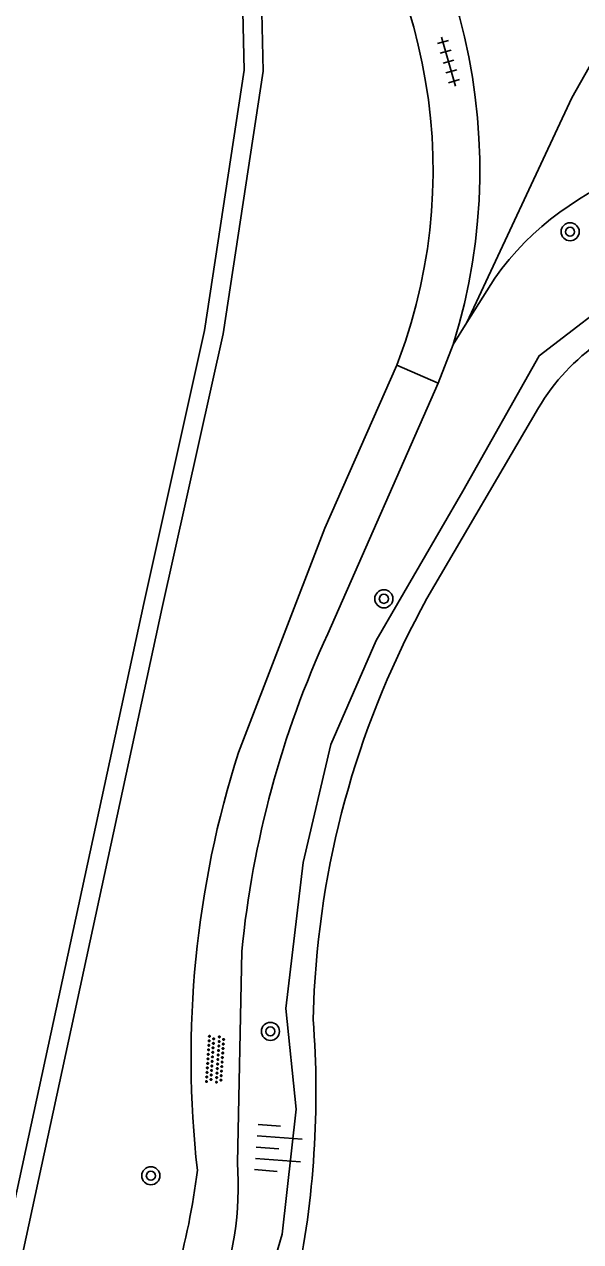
# Model space of a CAD drawing. Extents: x 128000 to 131008, y 398996 to 402500.
# Drawn here: x 128613.7 to 128638.3, y 399814.3 to 399868.1 of the extents above; entities that cross this region are included whole.
import ezdxf

# ---------------------------------------------------------------- set-up
doc = ezdxf.new("R2010")
doc.units = 0
for name, color, linetype in [('gg-knt-BGT kruinlijn', 7, 'Continuous'), ('gg-knt-onverhard', 7, 'Continuous'), ('gg-knt-verharding', 7, 'Continuous'), ('gg-kntw-beschoeiing', 7, 'Continuous'), ('gt-grn-groengrens', 7, 'Continuous'), ('gt-symb-boom', 7, 'Continuous'), ('gt-symb-overige verharding', 7, 'Continuous'), ('gt-symb-talud symbool', 7, 'Continuous'), ('gt-symb-tegel verharding', 7, 'Continuous')]:
    doc.layers.add(name, color=color, linetype=linetype)

# ---------------------------------------------------------------- blocks, each defined once
blk = doc.blocks.new('gt0-BOOM')
at = {"layer": 'gt-symb-boom'}
for radius in [0.4, 0.2]:
    blk.add_circle((0, 0), radius, dxfattribs=at)
blk = doc.blocks.new('gt0-TEG1')
at = {"layer": 'gt-symb-tegel verharding'}
for p, q in [((-1.125, 0), (1.125, 0)), ((-0.9, -0.25), (-0.9, 0.25)), ((-0.45, -0.25), (-0.45, 0.25)), ((0, -0.25), (0, 0.25)), ((0.45, -0.25), (0.45, 0.25)), ((0.9, -0.25), (0.9, 0.25))]:
    blk.add_line(p, q, dxfattribs=at)
blk = doc.blocks.new('gt0-TALUD_1')
at = {"layer": 'gt-symb-talud symbool'}
for p, q in [((-1, -1), (-1, 0)), ((-0.5, -2), (-0.5, 0)), ((0.5, -2), (0.5, 0)), ((1, -1), (1, 0)), ((0, -1), (0, 0))]:
    blk.add_line(p, q, dxfattribs=at)
blk = doc.blocks.new('gt0-OVH')
at = {"layer": 'gt-symb-overige verharding'}
for points in [[(-0.972, 0.298), (-0.967, 0.308), (-0.965, 0.319), (-0.966, 0.33), (-0.971, 0.34), (-0.978, 0.348), (-0.988, 0.353), (-0.999, 0.355), (-1.01, 0.354), (-1.02, 0.349), (-1.028, 0.342), (-1.033, 0.332), (-1.035, 0.321), (-1.034, 0.31), (-1.029, 0.3), (-1.022, 0.292), (-1.012, 0.287), (-1.001, 0.285), (-0.99, 0.286), (-0.98, 0.291)], [(-0.872, 0.106), (-0.867, 0.116), (-0.865, 0.126), (-0.866, 0.137), (-0.871, 0.147), (-0.878, 0.156), (-0.888, 0.161), (-0.899, 0.163), (-0.91, 0.162), (-0.92, 0.157), (-0.928, 0.15), (-0.933, 0.14), (-0.935, 0.129), (-0.934, 0.118), (-0.929, 0.108), (-0.922, 0.1), (-0.912, 0.095), (-0.901, 0.092), (-0.89, 0.094), (-0.88, 0.098)], [(-0.772, 0.298), (-0.767, 0.308), (-0.765, 0.319), (-0.766, 0.33), (-0.771, 0.34), (-0.778, 0.348), (-0.788, 0.353), (-0.799, 0.355), (-0.81, 0.354), (-0.82, 0.349), (-0.828, 0.342), (-0.833, 0.332), (-0.835, 0.321), (-0.834, 0.31), (-0.829, 0.3), (-0.822, 0.292), (-0.812, 0.287), (-0.801, 0.285), (-0.79, 0.286), (-0.78, 0.291)], [(-0.672, 0.106), (-0.667, 0.116), (-0.665, 0.126), (-0.666, 0.137), (-0.671, 0.147), (-0.678, 0.156), (-0.688, 0.161), (-0.699, 0.163), (-0.71, 0.162), (-0.72, 0.157), (-0.728, 0.15), (-0.733, 0.14), (-0.735, 0.129), (-0.734, 0.118), (-0.729, 0.108), (-0.722, 0.1), (-0.712, 0.095), (-0.701, 0.092), (-0.69, 0.094), (-0.68, 0.098)], [(-0.572, 0.298), (-0.567, 0.308), (-0.565, 0.319), (-0.566, 0.33), (-0.571, 0.34), (-0.578, 0.348), (-0.588, 0.353), (-0.599, 0.355), (-0.61, 0.354), (-0.62, 0.349), (-0.628, 0.342), (-0.633, 0.332), (-0.635, 0.321), (-0.634, 0.31), (-0.629, 0.3), (-0.622, 0.292), (-0.612, 0.287), (-0.601, 0.285), (-0.59, 0.286), (-0.58, 0.291)], [(-0.472, 0.106), (-0.467, 0.116), (-0.465, 0.126), (-0.466, 0.137), (-0.471, 0.147), (-0.478, 0.156), (-0.488, 0.161), (-0.499, 0.163), (-0.51, 0.162), (-0.52, 0.157), (-0.528, 0.15), (-0.533, 0.14), (-0.535, 0.129), (-0.534, 0.118), (-0.529, 0.108), (-0.522, 0.1), (-0.512, 0.095), (-0.501, 0.092), (-0.49, 0.094), (-0.48, 0.098)], [(-0.372, 0.298), (-0.367, 0.308), (-0.365, 0.319), (-0.366, 0.33), (-0.371, 0.34), (-0.378, 0.348), (-0.388, 0.353), (-0.399, 0.355), (-0.41, 0.354), (-0.42, 0.349), (-0.428, 0.342), (-0.433, 0.332), (-0.435, 0.321), (-0.434, 0.31), (-0.429, 0.3), (-0.422, 0.292), (-0.412, 0.287), (-0.401, 0.285), (-0.39, 0.286), (-0.38, 0.291)], [(-0.272, 0.106), (-0.267, 0.116), (-0.265, 0.126), (-0.266, 0.137), (-0.271, 0.147), (-0.278, 0.156), (-0.288, 0.161), (-0.299, 0.163), (-0.31, 0.162), (-0.32, 0.157), (-0.328, 0.15), (-0.333, 0.14), (-0.335, 0.129), (-0.334, 0.118), (-0.329, 0.108), (-0.322, 0.1), (-0.312, 0.095), (-0.301, 0.092), (-0.29, 0.094), (-0.28, 0.098)], [(-0.172, 0.298), (-0.167, 0.308), (-0.165, 0.319), (-0.166, 0.33), (-0.171, 0.34), (-0.178, 0.348), (-0.188, 0.353), (-0.199, 0.355), (-0.21, 0.354), (-0.22, 0.349), (-0.228, 0.342), (-0.233, 0.332), (-0.235, 0.321), (-0.234, 0.31), (-0.229, 0.3), (-0.222, 0.292), (-0.212, 0.287), (-0.201, 0.285), (-0.19, 0.286), (-0.18, 0.291)], [(-0.072, 0.106), (-0.067, 0.116), (-0.065, 0.126), (-0.066, 0.137), (-0.071, 0.147), (-0.078, 0.156), (-0.088, 0.161), (-0.099, 0.163), (-0.11, 0.162), (-0.12, 0.157), (-0.128, 0.15), (-0.133, 0.14), (-0.135, 0.129), (-0.134, 0.118), (-0.129, 0.108), (-0.122, 0.1), (-0.112, 0.095), (-0.101, 0.092), (-0.09, 0.094), (-0.08, 0.098)], [(0.028, 0.298), (0.033, 0.308), (0.035, 0.319), (0.034, 0.33), (0.029, 0.34), (0.022, 0.348), (0.012, 0.353), (0.001, 0.355), (-0.01, 0.354), (-0.02, 0.349), (-0.028, 0.342), (-0.033, 0.332), (-0.035, 0.321), (-0.034, 0.31), (-0.029, 0.3), (-0.022, 0.292), (-0.012, 0.287), (-0.001, 0.285), (0.01, 0.286), (0.02, 0.291)], [(0.128, 0.106), (0.133, 0.116), (0.135, 0.126), (0.134, 0.137), (0.129, 0.147), (0.122, 0.156), (0.112, 0.161), (0.101, 0.163), (0.09, 0.162), (0.08, 0.157), (0.072, 0.15), (0.067, 0.14), (0.065, 0.129), (0.066, 0.118), (0.071, 0.108), (0.078, 0.1), (0.088, 0.095), (0.099, 0.092), (0.11, 0.094), (0.12, 0.098)], [(0.228, 0.298), (0.233, 0.308), (0.235, 0.319), (0.234, 0.33), (0.229, 0.34), (0.222, 0.348), (0.212, 0.353), (0.201, 0.355), (0.19, 0.354), (0.18, 0.349), (0.172, 0.342), (0.167, 0.332), (0.165, 0.321), (0.166, 0.31), (0.171, 0.3), (0.178, 0.292), (0.188, 0.287), (0.199, 0.285), (0.21, 0.286), (0.22, 0.291)], [(0.328, 0.106), (0.333, 0.116), (0.335, 0.126), (0.334, 0.137), (0.329, 0.147), (0.322, 0.156), (0.312, 0.161), (0.301, 0.163), (0.29, 0.162), (0.28, 0.157), (0.272, 0.15), (0.267, 0.14), (0.265, 0.129), (0.266, 0.118), (0.271, 0.108), (0.278, 0.1), (0.288, 0.095), (0.299, 0.092), (0.31, 0.094), (0.32, 0.098)], [(0.428, 0.298), (0.433, 0.308), (0.435, 0.319), (0.434, 0.33), (0.429, 0.34), (0.422, 0.348), (0.412, 0.353), (0.401, 0.355), (0.39, 0.354), (0.38, 0.349), (0.372, 0.342), (0.367, 0.332), (0.365, 0.321), (0.366, 0.31), (0.371, 0.3), (0.378, 0.292), (0.388, 0.287), (0.399, 0.285), (0.41, 0.286), (0.42, 0.291)], [(0.528, 0.106), (0.533, 0.116), (0.535, 0.126), (0.534, 0.137), (0.529, 0.147), (0.522, 0.156), (0.512, 0.161), (0.501, 0.163), (0.49, 0.162), (0.48, 0.157), (0.472, 0.15), (0.467, 0.14), (0.465, 0.129), (0.466, 0.118), (0.471, 0.108), (0.478, 0.1), (0.488, 0.095), (0.499, 0.092), (0.51, 0.094), (0.52, 0.098)], [(0.628, 0.298), (0.633, 0.308), (0.635, 0.319), (0.634, 0.33), (0.629, 0.34), (0.622, 0.348), (0.612, 0.353), (0.601, 0.355), (0.59, 0.354), (0.58, 0.349), (0.572, 0.342), (0.567, 0.332), (0.565, 0.321), (0.566, 0.31), (0.571, 0.3), (0.578, 0.292), (0.588, 0.287), (0.599, 0.285), (0.61, 0.286), (0.62, 0.291)], [(0.728, 0.106), (0.733, 0.116), (0.735, 0.126), (0.734, 0.137), (0.729, 0.147), (0.722, 0.156), (0.712, 0.161), (0.701, 0.163), (0.69, 0.162), (0.68, 0.157), (0.672, 0.15), (0.667, 0.14), (0.665, 0.129), (0.666, 0.118), (0.671, 0.108), (0.678, 0.1), (0.688, 0.095), (0.699, 0.092), (0.71, 0.094), (0.72, 0.098)], [(0.828, 0.298), (0.833, 0.308), (0.835, 0.319), (0.834, 0.33), (0.829, 0.34), (0.822, 0.348), (0.812, 0.353), (0.801, 0.355), (0.79, 0.354), (0.78, 0.349), (0.772, 0.342), (0.767, 0.332), (0.765, 0.321), (0.766, 0.31), (0.771, 0.3), (0.778, 0.292), (0.788, 0.287), (0.799, 0.285), (0.81, 0.286), (0.82, 0.291)], [(0.928, 0.106), (0.933, 0.116), (0.935, 0.126), (0.934, 0.137), (0.929, 0.147), (0.922, 0.156), (0.912, 0.161), (0.901, 0.163), (0.89, 0.162), (0.88, 0.157), (0.872, 0.15), (0.867, 0.14), (0.865, 0.129), (0.866, 0.118), (0.871, 0.108), (0.878, 0.1), (0.888, 0.095), (0.899, 0.092), (0.91, 0.094), (0.92, 0.098)], [(1.028, 0.298), (1.033, 0.308), (1.035, 0.319), (1.034, 0.33), (1.029, 0.34), (1.022, 0.348), (1.012, 0.353), (1.001, 0.355), (0.99, 0.354), (0.98, 0.349), (0.972, 0.342), (0.967, 0.332), (0.965, 0.321), (0.966, 0.31), (0.971, 0.3), (0.978, 0.292), (0.988, 0.287), (0.999, 0.285), (1.01, 0.286), (1.02, 0.291)], [(-0.972, -0.142), (-0.967, -0.132), (-0.965, -0.121), (-0.966, -0.11), (-0.971, -0.1), (-0.978, -0.092), (-0.988, -0.087), (-0.999, -0.085), (-1.01, -0.086), (-1.02, -0.091), (-1.028, -0.098), (-1.033, -0.108), (-1.035, -0.119), (-1.034, -0.13), (-1.029, -0.14), (-1.022, -0.148), (-1.012, -0.153), (-1.001, -0.155), (-0.99, -0.154), (-0.98, -0.149)], [(-0.872, -0.334), (-0.867, -0.324), (-0.865, -0.314), (-0.866, -0.303), (-0.871, -0.293), (-0.878, -0.284), (-0.888, -0.279), (-0.899, -0.277), (-0.91, -0.278), (-0.92, -0.283), (-0.928, -0.29), (-0.933, -0.3), (-0.935, -0.311), (-0.934, -0.322), (-0.929, -0.332), (-0.922, -0.34), (-0.912, -0.345), (-0.901, -0.348), (-0.89, -0.346), (-0.88, -0.342)], [(-0.772, -0.142), (-0.767, -0.132), (-0.765, -0.121), (-0.766, -0.11), (-0.771, -0.1), (-0.778, -0.092), (-0.788, -0.087), (-0.799, -0.085), (-0.81, -0.086), (-0.82, -0.091), (-0.828, -0.098), (-0.833, -0.108), (-0.835, -0.119), (-0.834, -0.13), (-0.829, -0.14), (-0.822, -0.148), (-0.812, -0.153), (-0.801, -0.155), (-0.79, -0.154), (-0.78, -0.149)], [(-0.672, -0.334), (-0.667, -0.324), (-0.665, -0.314), (-0.666, -0.303), (-0.671, -0.293), (-0.678, -0.284), (-0.688, -0.279), (-0.699, -0.277), (-0.71, -0.278), (-0.72, -0.283), (-0.728, -0.29), (-0.733, -0.3), (-0.735, -0.311), (-0.734, -0.322), (-0.729, -0.332), (-0.722, -0.34), (-0.712, -0.345), (-0.701, -0.348), (-0.69, -0.346), (-0.68, -0.342)], [(-0.572, -0.142), (-0.567, -0.132), (-0.565, -0.121), (-0.566, -0.11), (-0.571, -0.1), (-0.578, -0.092), (-0.588, -0.087), (-0.599, -0.085), (-0.61, -0.086), (-0.62, -0.091), (-0.628, -0.098), (-0.633, -0.108), (-0.635, -0.119), (-0.634, -0.13), (-0.629, -0.14), (-0.622, -0.148), (-0.612, -0.153), (-0.601, -0.155), (-0.59, -0.154), (-0.58, -0.149)], [(-0.472, -0.334), (-0.467, -0.324), (-0.465, -0.314), (-0.466, -0.303), (-0.471, -0.293), (-0.478, -0.284), (-0.488, -0.279), (-0.499, -0.277), (-0.51, -0.278), (-0.52, -0.283), (-0.528, -0.29), (-0.533, -0.3), (-0.535, -0.311), (-0.534, -0.322), (-0.529, -0.332), (-0.522, -0.34), (-0.512, -0.345), (-0.501, -0.348), (-0.49, -0.346), (-0.48, -0.342)], [(-0.372, -0.142), (-0.367, -0.132), (-0.365, -0.121), (-0.366, -0.11), (-0.371, -0.1), (-0.378, -0.092), (-0.388, -0.087), (-0.399, -0.085), (-0.41, -0.086), (-0.42, -0.091), (-0.428, -0.098), (-0.433, -0.108), (-0.435, -0.119), (-0.434, -0.13), (-0.429, -0.14), (-0.422, -0.148), (-0.412, -0.153), (-0.401, -0.155), (-0.39, -0.154), (-0.38, -0.149)], [(-0.272, -0.334), (-0.267, -0.324), (-0.265, -0.314), (-0.266, -0.303), (-0.271, -0.293), (-0.278, -0.284), (-0.288, -0.279), (-0.299, -0.277), (-0.31, -0.278), (-0.32, -0.283), (-0.328, -0.29), (-0.333, -0.3), (-0.335, -0.311), (-0.334, -0.322), (-0.329, -0.332), (-0.322, -0.34), (-0.312, -0.345), (-0.301, -0.348), (-0.29, -0.346), (-0.28, -0.342)], [(-0.172, -0.142), (-0.167, -0.132), (-0.165, -0.121), (-0.166, -0.11), (-0.171, -0.1), (-0.178, -0.092), (-0.188, -0.087), (-0.199, -0.085), (-0.21, -0.086), (-0.22, -0.091), (-0.228, -0.098), (-0.233, -0.108), (-0.235, -0.119), (-0.234, -0.13), (-0.229, -0.14), (-0.222, -0.148), (-0.212, -0.153), (-0.201, -0.155), (-0.19, -0.154), (-0.18, -0.149)], [(-0.072, -0.334), (-0.067, -0.324), (-0.065, -0.314), (-0.066, -0.303), (-0.071, -0.293), (-0.078, -0.284), (-0.088, -0.279), (-0.099, -0.277), (-0.11, -0.278), (-0.12, -0.283), (-0.128, -0.29), (-0.133, -0.3), (-0.135, -0.311), (-0.134, -0.322), (-0.129, -0.332), (-0.122, -0.34), (-0.112, -0.345), (-0.101, -0.348), (-0.09, -0.346), (-0.08, -0.342)], [(0.028, -0.142), (0.033, -0.132), (0.035, -0.121), (0.034, -0.11), (0.029, -0.1), (0.022, -0.092), (0.012, -0.087), (0.001, -0.085), (-0.01, -0.086), (-0.02, -0.091), (-0.028, -0.098), (-0.033, -0.108), (-0.035, -0.119), (-0.034, -0.13), (-0.029, -0.14), (-0.022, -0.148), (-0.012, -0.153), (-0.001, -0.155), (0.01, -0.154), (0.02, -0.149)], [(0.128, -0.334), (0.133, -0.324), (0.135, -0.314), (0.134, -0.303), (0.129, -0.293), (0.122, -0.284), (0.112, -0.279), (0.101, -0.277), (0.09, -0.278), (0.08, -0.283), (0.072, -0.29), (0.067, -0.3), (0.065, -0.311), (0.066, -0.322), (0.071, -0.332), (0.078, -0.34), (0.088, -0.345), (0.099, -0.348), (0.11, -0.346), (0.12, -0.342)], [(0.228, -0.142), (0.233, -0.132), (0.235, -0.121), (0.234, -0.11), (0.229, -0.1), (0.222, -0.092), (0.212, -0.087), (0.201, -0.085), (0.19, -0.086), (0.18, -0.091), (0.172, -0.098), (0.167, -0.108), (0.165, -0.119), (0.166, -0.13), (0.171, -0.14), (0.178, -0.148), (0.188, -0.153), (0.199, -0.155), (0.21, -0.154), (0.22, -0.149)], [(0.328, -0.334), (0.333, -0.324), (0.335, -0.314), (0.334, -0.303), (0.329, -0.293), (0.322, -0.284), (0.312, -0.279), (0.301, -0.277), (0.29, -0.278), (0.28, -0.283), (0.272, -0.29), (0.267, -0.3), (0.265, -0.311), (0.266, -0.322), (0.271, -0.332), (0.278, -0.34), (0.288, -0.345), (0.299, -0.348), (0.31, -0.346), (0.32, -0.342)], [(0.428, -0.142), (0.433, -0.132), (0.435, -0.121), (0.434, -0.11), (0.429, -0.1), (0.422, -0.092), (0.412, -0.087), (0.401, -0.085), (0.39, -0.086), (0.38, -0.091), (0.372, -0.098), (0.367, -0.108), (0.365, -0.119), (0.366, -0.13), (0.371, -0.14), (0.378, -0.148), (0.388, -0.153), (0.399, -0.155), (0.41, -0.154), (0.42, -0.149)], [(0.528, -0.334), (0.533, -0.324), (0.535, -0.314), (0.534, -0.303), (0.529, -0.293), (0.522, -0.284), (0.512, -0.279), (0.501, -0.277), (0.49, -0.278), (0.48, -0.283), (0.472, -0.29), (0.467, -0.3), (0.465, -0.311), (0.466, -0.322), (0.471, -0.332), (0.478, -0.34), (0.488, -0.345), (0.499, -0.348), (0.51, -0.346), (0.52, -0.342)], [(0.628, -0.142), (0.633, -0.132), (0.635, -0.121), (0.634, -0.11), (0.629, -0.1), (0.622, -0.092), (0.612, -0.087), (0.601, -0.085), (0.59, -0.086), (0.58, -0.091), (0.572, -0.098), (0.567, -0.108), (0.565, -0.119), (0.566, -0.13), (0.571, -0.14), (0.578, -0.148), (0.588, -0.153), (0.599, -0.155), (0.61, -0.154), (0.62, -0.149)], [(0.728, -0.334), (0.733, -0.324), (0.735, -0.314), (0.734, -0.303), (0.729, -0.293), (0.722, -0.284), (0.712, -0.279), (0.701, -0.277), (0.69, -0.278), (0.68, -0.283), (0.672, -0.29), (0.667, -0.3), (0.665, -0.311), (0.666, -0.322), (0.671, -0.332), (0.678, -0.34), (0.688, -0.345), (0.699, -0.348), (0.71, -0.346), (0.72, -0.342)], [(0.828, -0.142), (0.833, -0.132), (0.835, -0.121), (0.834, -0.11), (0.829, -0.1), (0.822, -0.092), (0.812, -0.087), (0.801, -0.085), (0.79, -0.086), (0.78, -0.091), (0.772, -0.098), (0.767, -0.108), (0.765, -0.119), (0.766, -0.13), (0.771, -0.14), (0.778, -0.148), (0.788, -0.153), (0.799, -0.155), (0.81, -0.154), (0.82, -0.149)], [(0.928, -0.334), (0.933, -0.324), (0.935, -0.314), (0.934, -0.303), (0.929, -0.293), (0.922, -0.284), (0.912, -0.279), (0.901, -0.277), (0.89, -0.278), (0.88, -0.283), (0.872, -0.29), (0.867, -0.3), (0.865, -0.311), (0.866, -0.322), (0.871, -0.332), (0.878, -0.34), (0.888, -0.345), (0.899, -0.348), (0.91, -0.346), (0.92, -0.342)], [(1.028, -0.142), (1.033, -0.132), (1.035, -0.121), (1.034, -0.11), (1.029, -0.1), (1.022, -0.092), (1.012, -0.087), (1.001, -0.085), (0.99, -0.086), (0.98, -0.091), (0.972, -0.098), (0.967, -0.108), (0.965, -0.119), (0.966, -0.13), (0.971, -0.14), (0.978, -0.148), (0.988, -0.153), (0.999, -0.155), (1.01, -0.154), (1.02, -0.149)]]:
    blk.add_lwpolyline(points, close=True, dxfattribs=at)

msp = doc.modelspace()

# ---------------------------------------------------------------- linework, layer by layer
at = {"layer": 'gg-knt-BGT kruinlijn'}
for p, q in [((128634.481, 399856.864), (128633.251, 399854.905)), ((128633.251, 399854.905), (128632.645, 399853.94)), ((128631.973, 399852.223), (128632.645, 399853.94))]:
    msp.add_line(p, q, dxfattribs=at)
msp.add_arc((128645.048, 399849.324), 12.981, 72.9537, 144.4917, dxfattribs=at)
at = {"layer": 'gg-knt-onverhard'}
for p, q in [((128627.102, 399841.155), (128631.973, 399852.223)), ((128623.112, 399817.798), (128623.306, 399827.133))]:
    msp.add_line(p, q, dxfattribs=at)
msp.add_lwpolyline([(128630.147, 399853.019), (128626.976, 399845.815), (128623.158, 399835.921)], dxfattribs=at)
for centre, radius, start, end in [((128667.17, 399822.783), 44.08, 155.3677, 174.3365), ((128665.498, 399822.444), 44.433, 162.3441, 186.4357), ((128591.913, 399821.011), 29.645, 334.5715, 353.1277), ((128609.227, 399816.757), 13.924, 337.8242, 4.2885)]:
    msp.add_arc(centre, radius, start, end, dxfattribs=at)
at = {"layer": 'gg-knt-verharding'}
for p, q in [((128630.147, 399853.019), (128630.53, 399854.074)), ((128631.973, 399852.223), (128630.147, 399853.019))]:
    msp.add_line(p, q, dxfattribs=at)
for centre, radius, start, end in [((128607.926, 399861.639), 25.89, 342.7005, 47.5727), ((128607.875, 399861.616), 23.877, 341.5861, 45.2303)]:
    msp.add_arc(centre, radius, start, end, dxfattribs=at)
at = {"layer": 'gg-kntw-beschoeiing'}
for p, q in [((128631.479, 399842.709), (128636.41, 399851.132)), ((128626.459, 399824.119), (128626.509, 399825.403))]:
    msp.add_line(p, q, dxfattribs=at)
for centre, radius, start, end in [((128644.174, 399846.591), 8.995, 47.9443, 149.6748), ((128666.627, 399823.249), 40.175, 151.0276, 176.926), ((128584.646, 399820.91), 41.936, 348.235, 4.3891)]:
    msp.add_arc(centre, radius, start, end, dxfattribs=at)
at = {"layer": 'gt-grn-groengrens'}
for points in [[(128621.09, 399881.886), (128623.971, 399878.329), (128624.253, 399866), (128622.49, 399854.399), (128619.798, 399842.322), (128608.442, 399789.839)], [(128607.628, 399790.049), (128618.978, 399842.502), (128621.664, 399854.554), (128623.412, 399866.054), (128623.131, 399878.31), (128621.164, 399877.681)], [(128633.251, 399854.905), (128637.877, 399864.832), (128638.839, 399866.523), (128639.153, 399867.048), (128641.474, 399869.971)], [(128654.09, 399851.531), (128650.236, 399854.968), (128645.331, 399857.268), (128640.425, 399856.501), (128636.439, 399853.435), (128633.066, 399847.456), (128629.234, 399840.864), (128627.241, 399836.265), (128626.014, 399831.053), (128625.248, 399824.614), (128625.708, 399820.168), (128625.095, 399814.649), (128624.324, 399812.029)]]:
    msp.add_lwpolyline(points, dxfattribs=at)

# ---------------------------------------------------------------- block references
at = {"layer": 'gt-symb-boom'}
for p in [(128637.805, 399858.911), (128629.58, 399842.702), (128619.291, 399817.221)]:
    msp.add_blockref('gt0-BOOM', p, dxfattribs=at)
at = {"layer": 'gt-symb-boom', "rotation": 7.814180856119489}
msp.add_blockref('gt0-BOOM', (128624.571, 399823.598), dxfattribs=at)
at = {"layer": 'gt-symb-overige verharding', "rotation": 86.21640974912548}
msp.add_blockref('gt0-OVH', (128622.132, 399822.363), dxfattribs=at)
at = {"layer": 'gt-symb-talud symbool', "xscale": 0.9999689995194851, "yscale": 0.999968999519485, "rotation": 85.58371655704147}
msp.add_blockref('gt0-TALUD_1', (128623.946, 399818.49), dxfattribs=at)
at = {"layer": 'gt-symb-tegel verharding', "rotation": 105.71725243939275}
msp.add_blockref('gt0-TEG1', (128632.436, 399866.428), dxfattribs=at)

doc.saveas('drawing.dxf')
